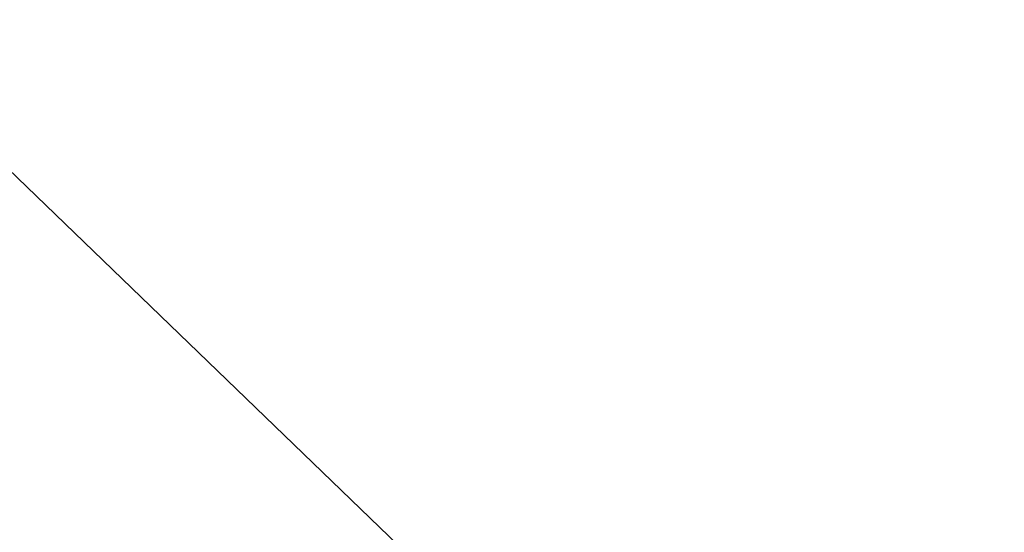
# Model space of a CAD drawing. Extents: x 0 to 362422, y 0 to 4201735.
# Tile 314 of 656: x 360157.872 to 360158.282, y 4200550.188 to 4200550.402. Entities that reach past the tile are written whole.
import ezdxf

# ---------------------------------------------------------------- set-up
doc = ezdxf.new("R2010")
doc.units = 0
doc.header["$LTSCALE"] = 0.5
doc.header["$MEASUREMENT"] = 0
doc.linetypes.add('Д_ТРОТ_ТРУБА', pattern=[3, 1.5, -1.5])
doc.layers.add('(025) Дорога', color=7, linetype='Continuous')
doc.layers.add('.', color=7, linetype='Continuous', lineweight=15)

# ---------------------------------------------------------------- blocks, each defined once
blk = doc.blocks.new('gergrgrre')
at = {"layer": '(025) Дорога', "linetype": 'Д_ТРОТ_ТРУБА', "flags": 128}
blk.add_lwpolyline([(360145.99871, 4200561.78802), (360141.31326, 4200556.97188), (360139.3401, 4200559.02287), (360136.94599, 4200556.91928), (360159.78053, 4200534.79749), (360166.74839, 4200541.77365), (360145.99871, 4200561.78802)], dxfattribs=at)

msp = doc.modelspace()

# ---------------------------------------------------------------- hatches: boundary and pattern name
at = {"layer": '.', "ltscale": 0.149071}
h = msp.add_hatch(color=256, dxfattribs=at)
h.dxf.hatch_style = 1
h.set_gradient(color1=(255, 255, 255), tint=1)
h.paths.add_polyline_path([(359890.24077, 4200063.47594), (362234.44502, 4200063.47594), (362234.34905, 4201313.89169), (359890.24077, 4201328.89108)], flags=17)
h.paths.add_polyline_path([(359890.24077, 4200063.47594), (362234.44502, 4200063.47594), (362234.44502, 4201313.89108), (359890.24077, 4201328.89108)], flags=17)

# ---------------------------------------------------------------- block references
at = {"linetype": 'Continuous'}
msp.add_blockref('gergrgrre', (0, 0), dxfattribs=at)

doc.saveas('drawing.dxf')
